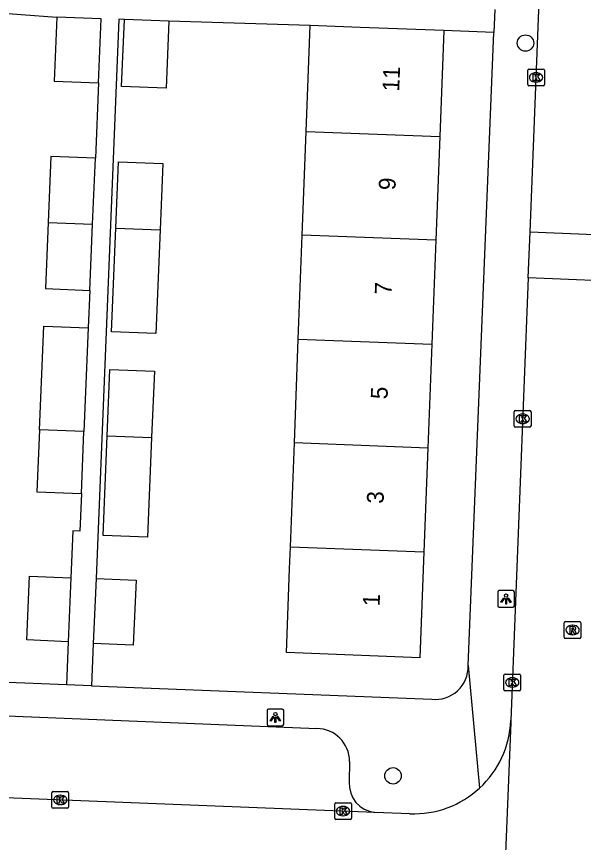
# Model space of a CAD drawing. Extents: x 160732 to 162105, y 387428 to 388479.
# Drawn here: x 161642.59 to 161676.44, y 387929.15 to 387978.46 of the extents above; entities that cross this region are included whole.
import ezdxf

# ---------------------------------------------------------------- set-up
doc = ezdxf.new("R2010")
doc.units = 0
for name, color, linetype in [('IMGEO_Boom', 7, 'Continuous'), ('IMGEO_Kolk', 7, 'Continuous'), ('IMGEO_Lichtpunt', 7, 'Continuous'), ('IMGEO_Pand', 7, 'Continuous'), ('IMGEO_Pand_nummerreeks', 7, 'Continuous'), ('IMGEO_Rijbaan_lokaal_open', 7, 'Continuous'), ('IMGEO_Rioolput', 7, 'Continuous'), ('IMGEO_Voetpad_open', 7, 'Continuous')]:
    doc.layers.add(name, color=color, linetype=linetype)

msp = doc.modelspace()

# ---------------------------------------------------------------- linework, layer by layer
at = {"layer": 'IMGEO_Boom'}
for centre in [(161672.976, 387976.882), (161665.069, 387933.126)]:
    msp.add_circle(centre, 0.489, dxfattribs=at)
at = {"layer": 'IMGEO_Kolk'}
for p, q in [((161673.107, 387974.4), (161673.107, 387975.252)), ((161673.182, 387975.326), (161674.034, 387975.326)), ((161673.595, 387975.106), (161673.62, 387975.106)), ((161674.108, 387975.252), (161674.108, 387974.4)), ((161673.618, 387974.546), (161673.593, 387974.546)), ((161674.034, 387974.326), (161673.182, 387974.326)), ((161672.305, 387954.016), (161672.305, 387954.868)), ((161672.38, 387954.942), (161673.232, 387954.942)), ((161672.793, 387954.722), (161672.818, 387954.722)), ((161673.306, 387954.868), (161673.306, 387954.016)), ((161673.232, 387953.942), (161672.38, 387953.942)), ((161672.816, 387954.162), (161672.791, 387954.162)), ((161671.686, 387938.276), (161671.686, 387939.128)), ((161671.761, 387939.202), (161672.613, 387939.202)), ((161672.174, 387938.982), (161672.199, 387938.982)), ((161672.687, 387939.128), (161672.687, 387938.276)), ((161672.613, 387938.202), (161671.761, 387938.202)), ((161672.197, 387938.422), (161672.172, 387938.422)), ((161644.702, 387931.261), (161644.702, 387932.113)), ((161644.777, 387932.187), (161645.629, 387932.187)), ((161645.703, 387932.113), (161645.703, 387931.261)), ((161645.19, 387931.967), (161645.215, 387931.967)), ((161645.629, 387931.187), (161644.777, 387931.187)), ((161645.213, 387931.407), (161645.188, 387931.407)), ((161661.589, 387930.594), (161661.589, 387931.446)), ((161661.664, 387931.52), (161662.516, 387931.52)), ((161662.077, 387931.3), (161662.102, 387931.3)), ((161662.59, 387931.446), (161662.59, 387930.594)), ((161662.1, 387930.74), (161662.075, 387930.74)), ((161662.516, 387930.52), (161661.664, 387930.52))]:
    msp.add_line(p, q, dxfattribs=at)
for points in [[(161673.107, 387974.4), (161673.107, 387975.252)], [(161673.182, 387975.326), (161674.034, 387975.326)], [(161673.428, 387975.026), (161673.551, 387975.026), (161673.551, 387974.875), (161673.681, 387975.026), (161673.845, 387975.026), (161673.699, 387974.875), (161673.852, 387974.626), (161673.7, 387974.626), (161673.615, 387974.79), (161673.551, 387974.723), (161673.551, 387974.626), (161673.428, 387974.626), (161673.428, 387975.026)], [(161674.108, 387975.252), (161674.108, 387974.4)], [(161674.034, 387974.326), (161673.182, 387974.326)], [(161672.305, 387954.016), (161672.305, 387954.868)], [(161672.38, 387954.942), (161673.232, 387954.942)], [(161673.306, 387954.868), (161673.306, 387954.016)], [(161672.626, 387954.642), (161672.749, 387954.642), (161672.749, 387954.491), (161672.879, 387954.642), (161673.043, 387954.642), (161672.897, 387954.491), (161673.05, 387954.242), (161672.898, 387954.242), (161672.813, 387954.406), (161672.749, 387954.339), (161672.749, 387954.242), (161672.626, 387954.242), (161672.626, 387954.642)], [(161673.232, 387953.942), (161672.38, 387953.942)], [(161671.686, 387938.276), (161671.686, 387939.128)], [(161671.761, 387939.202), (161672.613, 387939.202)], [(161672.687, 387939.128), (161672.687, 387938.276)], [(161672.007, 387938.902), (161672.13, 387938.902), (161672.13, 387938.751), (161672.26, 387938.902), (161672.424, 387938.902), (161672.278, 387938.751), (161672.431, 387938.502), (161672.279, 387938.502), (161672.194, 387938.666), (161672.13, 387938.599), (161672.13, 387938.502), (161672.007, 387938.502), (161672.007, 387938.902)], [(161672.613, 387938.202), (161671.761, 387938.202)], [(161644.702, 387931.261), (161644.702, 387932.113)], [(161644.777, 387932.187), (161645.629, 387932.187)], [(161645.703, 387932.113), (161645.703, 387931.261)], [(161645.023, 387931.887), (161645.146, 387931.887), (161645.146, 387931.736), (161645.276, 387931.887), (161645.44, 387931.887), (161645.294, 387931.736), (161645.447, 387931.487), (161645.295, 387931.487), (161645.21, 387931.651), (161645.146, 387931.584), (161645.146, 387931.487), (161645.023, 387931.487), (161645.023, 387931.887)], [(161645.629, 387931.187), (161644.777, 387931.187)], [(161661.589, 387930.594), (161661.589, 387931.446)], [(161661.664, 387931.52), (161662.516, 387931.52)], [(161661.91, 387931.22), (161662.033, 387931.22), (161662.033, 387931.069), (161662.163, 387931.22), (161662.327, 387931.22), (161662.181, 387931.069), (161662.334, 387930.82), (161662.182, 387930.82), (161662.097, 387930.984), (161662.033, 387930.917), (161662.033, 387930.82), (161661.91, 387930.82), (161661.91, 387931.22)], [(161662.59, 387931.446), (161662.59, 387930.594)], [(161662.516, 387930.52), (161661.664, 387930.52)]]:
    msp.add_lwpolyline(points, dxfattribs=at)
for centre, start, end in [((161673.184, 387975.25), 91.552, 178.448), ((161673.184, 387975.25), 91.552, 178.448), ((161674.032, 387975.25), 1.552, 88.448), ((161674.032, 387975.25), 1.552, 88.448), ((161673.184, 387974.402), 181.552, 268.448), ((161673.184, 387974.402), 181.552, 268.448), ((161674.032, 387974.402), 271.552, 358.448), ((161674.032, 387974.402), 271.552, 358.448), ((161672.382, 387954.866), 91.552, 178.448), ((161672.382, 387954.866), 91.552, 178.448), ((161673.23, 387954.866), 1.552, 88.448), ((161673.23, 387954.866), 1.552, 88.448), ((161672.382, 387954.018), 181.552, 268.448), ((161672.382, 387954.018), 181.552, 268.448), ((161673.23, 387954.018), 271.552, 358.448), ((161673.23, 387954.018), 271.552, 358.448), ((161671.763, 387939.126), 91.552, 178.448), ((161671.763, 387939.126), 91.552, 178.448), ((161672.611, 387939.126), 1.552, 88.448), ((161672.611, 387939.126), 1.552, 88.448), ((161671.763, 387938.278), 181.552, 268.448), ((161671.763, 387938.278), 181.552, 268.448), ((161672.611, 387938.278), 271.552, 358.448), ((161672.611, 387938.278), 271.552, 358.448), ((161644.779, 387932.111), 91.552, 178.448), ((161644.779, 387932.111), 91.552, 178.448), ((161645.627, 387932.111), 1.552, 88.448), ((161645.627, 387932.111), 1.552, 88.448), ((161644.779, 387931.263), 181.552, 268.448), ((161644.779, 387931.263), 181.552, 268.448), ((161645.627, 387931.263), 271.552, 358.448), ((161645.627, 387931.263), 271.552, 358.448), ((161661.666, 387931.444), 91.552, 178.448), ((161661.666, 387931.444), 91.552, 178.448), ((161662.514, 387931.444), 1.552, 88.448), ((161662.514, 387931.444), 1.552, 88.448), ((161661.666, 387930.596), 181.552, 268.448), ((161661.666, 387930.596), 181.552, 268.448), ((161662.514, 387930.596), 271.552, 358.448), ((161662.514, 387930.596), 271.552, 358.448)]:
    msp.add_arc(centre, 0.0765, start, end, dxfattribs=at)
for centre, major_axis, ratio, start_param, end_param in [((161673.594, 387974.826), (-0.387, 0.002), 0.722429, 4.712389, 7.853982), ((161673.619, 387974.826), (-0.39, 0.002), 0.717154, 1.570796, 4.712389), ((161672.792, 387954.442), (-0.387, 0.002), 0.722429, 4.712389, 7.853982), ((161672.817, 387954.442), (-0.39, 0.002), 0.717154, 1.570796, 4.712389), ((161672.173, 387938.702), (-0.387, 0.002), 0.722429, 4.712389, 7.853982), ((161672.198, 387938.702), (-0.39, 0.002), 0.717154, 1.570796, 4.712389), ((161645.189, 387931.687), (-0.387, 0.002), 0.722429, 4.712389, 7.853982), ((161645.214, 387931.687), (-0.39, 0.002), 0.717154, 1.570796, 4.712389), ((161662.076, 387931.02), (-0.387, 0.002), 0.722429, 4.712389, 7.853982), ((161662.101, 387931.02), (-0.39, 0.002), 0.717154, 1.570796, 4.712389)]:
    msp.add_ellipse(centre, major_axis=major_axis, ratio=ratio, start_param=start_param, end_param=end_param, dxfattribs=at)
at = {"layer": 'IMGEO_Lichtpunt'}
for p, q in [((161671.319, 387944.092), (161671.319, 387943.285)), ((161671.319, 387944.092), (161671.319, 387943.285)), ((161672.221, 387944.187), (161671.413, 387944.187)), ((161672.221, 387944.187), (161671.413, 387944.187)), ((161672.315, 387943.285), (161672.315, 387944.092)), ((161672.315, 387943.285), (161672.315, 387944.092)), ((161671.413, 387943.191), (161672.221, 387943.191)), ((161671.413, 387943.191), (161672.221, 387943.191)), ((161657.547, 387937.019), (161657.547, 387936.212)), ((161657.547, 387937.019), (161657.547, 387936.212)), ((161658.449, 387937.114), (161657.641, 387937.114)), ((161658.449, 387937.114), (161657.641, 387937.114)), ((161658.543, 387936.212), (161658.543, 387937.019)), ((161658.543, 387936.212), (161658.543, 387937.019)), ((161657.641, 387936.118), (161658.449, 387936.118)), ((161657.641, 387936.118), (161658.449, 387936.118))]:
    msp.add_line(p, q, dxfattribs=at)
for points in [[(161671.693, 387943.756), (161671.732, 387943.728), (161671.544, 387943.466), (161671.506, 387943.493), (161671.693, 387943.756)], [(161671.795, 387943.708), (161671.842, 387943.708), (161671.842, 387943.386), (161671.795, 387943.386), (161671.795, 387943.708)], [(161671.905, 387943.728), (161671.943, 387943.755), (161672.13, 387943.493), (161672.091, 387943.465), (161671.905, 387943.728)], [(161657.921, 387936.683), (161657.96, 387936.655), (161657.772, 387936.393), (161657.734, 387936.42), (161657.921, 387936.683)], [(161658.023, 387936.635), (161658.07, 387936.635), (161658.07, 387936.313), (161658.023, 387936.313), (161658.023, 387936.635)], [(161658.133, 387936.655), (161658.171, 387936.682), (161658.358, 387936.42), (161658.319, 387936.392), (161658.133, 387936.655)]]:
    msp.add_lwpolyline(points, dxfattribs=at)
for centre in [(161671.818, 387943.89), (161658.046, 387936.817)]:
    msp.add_circle(centre, 0.0994, dxfattribs=at)
for centre, start, end in [((161671.413, 387944.092), 90, 180), ((161671.413, 387944.092), 90, 180), ((161672.221, 387944.092), 0, 90), ((161672.221, 387944.092), 0, 90), ((161671.413, 387943.285), 180, 270), ((161671.413, 387943.285), 180, 270), ((161672.221, 387943.285), 270, 0), ((161672.221, 387943.285), 270, 360), ((161657.641, 387937.019), 90, 180), ((161657.641, 387937.019), 90, 180), ((161658.449, 387937.019), 0, 90), ((161658.449, 387937.019), 0, 90), ((161657.641, 387936.212), 180, 270), ((161657.641, 387936.212), 180, 270), ((161658.449, 387936.212), 270, 0), ((161658.449, 387936.212), 270, 360)]:
    msp.add_arc(centre, 0.0946, start, end, dxfattribs=at)
at = {"layer": 'IMGEO_Pand'}
for points in [[(161644.992, 387978.431), (161644.833, 387974.608), (161647.486, 387974.498)], [(161647.486, 387974.498), (161647.645, 387978.322), (161644.992, 387978.431)], [(161651.687, 387978.181), (161651.522, 387974.177), (161648.869, 387974.287), (161649.035, 387978.289)], [(161651.687, 387978.181), (161649.035, 387978.289)], [(161659.888, 387971.607), (161660.128, 387977.927)], [(161668.097, 387977.624), (161663.101, 387977.814), (161660.128, 387977.927)], [(161668.097, 387977.624), (161667.857, 387971.304)], [(161659.652, 387965.406), (161659.888, 387971.607)], [(161659.888, 387971.607), (161667.857, 387971.304)], [(161667.857, 387971.304), (161667.621, 387965.103)], [(161647.299, 387970.002), (161644.647, 387970.112), (161644.483, 387966.168)], [(161647.136, 387966.073), (161647.299, 387970.002)], [(161648.519, 387965.829), (161648.683, 387969.791), (161651.336, 387969.681), (161651.172, 387965.728)], [(161644.483, 387966.168), (161644.319, 387962.225), (161646.972, 387962.115)], [(161644.483, 387966.168), (161647.136, 387966.073)], [(161646.972, 387962.115), (161647.136, 387966.073)], [(161651.172, 387965.728), (161650.916, 387959.528), (161648.263, 387959.629), (161648.519, 387965.829)], [(161648.519, 387965.829), (161651.172, 387965.728)], [(161659.416, 387959.205), (161659.652, 387965.406)], [(161667.621, 387965.103), (161659.652, 387965.406)], [(161667.621, 387965.103), (161667.385, 387958.902)], [(161643.968, 387953.786), (161644.226, 387959.977), (161646.879, 387959.882)], [(161646.879, 387959.882), (161646.622, 387953.69)], [(161659.18, 387953.004), (161659.416, 387959.205)], [(161659.416, 387959.205), (161667.385, 387958.902)], [(161667.385, 387958.902), (161667.149, 387952.701)], [(161648.006, 387953.429), (161648.17, 387957.39), (161650.823, 387957.28), (161650.659, 387953.328)], [(161643.968, 387953.786), (161643.814, 387950.09), (161646.468, 387949.98)], [(161646.622, 387953.69), (161643.968, 387953.786)], [(161646.468, 387949.98), (161646.622, 387953.69)], [(161650.659, 387953.328), (161650.413, 387947.375), (161647.76, 387947.483), (161648.006, 387953.429)], [(161648.006, 387953.429), (161650.659, 387953.328)], [(161658.944, 387946.803), (161659.18, 387953.004)], [(161667.149, 387952.701), (161659.18, 387953.004)], [(161667.149, 387952.701), (161666.913, 387946.5)], [(161666.913, 387946.5), (161666.673, 387940.179), (161658.704, 387940.482), (161658.894, 387945.479), (161658.944, 387946.803)], [(161658.944, 387946.803), (161666.913, 387946.5)], [(161645.673, 387941.131), (161643.206, 387941.24), (161643.374, 387945.052), (161645.841, 387944.943)], [(161645.841, 387944.943), (161645.673, 387941.131)], [(161647.342, 387944.906), (161647.173, 387941.035)], [(161647.342, 387944.906), (161649.733, 387944.802), (161649.564, 387940.931), (161647.173, 387941.035)]]:
    msp.add_lwpolyline(points, dxfattribs=at)
at = {"layer": 'IMGEO_Rijbaan_lokaal_open'}
for points in [[(161673.246, 387965.601), (161674.49, 387997.22)], [(161673.138, 387962.853), (161673.246, 387965.601)], [(161673.246, 387965.601), (161679.991, 387965.336)], [(161673.138, 387962.853), (161672.099, 387936.422)], [(161679.875, 387962.588), (161673.138, 387962.853)], [(161672.099, 387936.422), (161672.104, 387936.309), (161671.404, 387919.219)], [(161663.987, 387930.944), (161625.867, 387932.449)], [(161666.074, 387930.862), (161663.987, 387930.944)]]:
    msp.add_lwpolyline(points, dxfattribs=at)
for centre, radius, start, end in [((161666.303, 387936.659), 5.801, 312.7022, 357.6573), ((161666.304, 387936.655), 5.797, 267.7309, 312.7252)]:
    msp.add_arc(centre, radius, start, end, dxfattribs=at)
at = {"layer": 'IMGEO_Rioolput'}
for p, q in [((161675.284, 387941.407), (161675.284, 387942.259)), ((161675.359, 387942.333), (161676.211, 387942.333)), ((161675.772, 387942.113), (161675.797, 387942.113)), ((161676.285, 387942.259), (161676.285, 387941.407)), ((161675.795, 387941.553), (161675.77, 387941.553)), ((161676.211, 387941.333), (161675.359, 387941.333))]:
    msp.add_line(p, q, dxfattribs=at)
for points in [[(161675.284, 387941.407), (161675.284, 387942.259)], [(161675.359, 387942.333), (161676.211, 387942.333)], [(161675.873, 387942.031), (161675.621, 387942.033), (161675.621, 387941.633)], [(161675.799, 387941.952), (161675.745, 387941.952), (161675.745, 387941.871)], [(161676.285, 387942.259), (161676.285, 387941.407)], [(161675.621, 387941.633), (161675.745, 387941.633), (161675.745, 387941.795), (161675.756, 387941.795)], [(161675.745, 387941.871), (161675.797, 387941.871)], [(161675.803, 387941.766), (161675.874, 387941.633), (161676.014, 387941.633), (161675.949, 387941.759)], [(161676.211, 387941.333), (161675.359, 387941.333)]]:
    msp.add_lwpolyline(points, dxfattribs=at)
for centre, radius, start, end in [((161675.361, 387942.257), 0.0765, 91.552, 178.448), ((161675.361, 387942.257), 0.0765, 91.552, 178.448), ((161675.805, 387941.856), 0.0964, 77.0061, 93.1865), ((161675.819, 387941.913), 0.0378, 276.6634, 79.6772), ((161675.872, 387941.921), 0.109, 350.3612, 89.416), ((161675.87, 387941.921), 0.112, 277.5842, 350.9817), ((161676.209, 387942.257), 0.0765, 1.552, 88.448), ((161676.209, 387942.257), 0.0765, 1.552, 88.448), ((161675.361, 387941.409), 0.0765, 181.552, 268.448), ((161675.361, 387941.409), 0.0765, 181.552, 268.448), ((161675.755, 387941.742), 0.0533, 26.0293, 88.6989), ((161675.781, 387942.06), 0.19, 274.7715, 282.9687), ((161675.854, 387941.706), 0.108, 29.5134, 73.7905), ((161676.209, 387941.409), 0.0765, 271.552, 358.448), ((161676.209, 387941.409), 0.0765, 271.552, 358.448)]:
    msp.add_arc(centre, radius, start, end, dxfattribs=at)
for centre, major_axis, ratio, start_param, end_param in [((161675.771, 387941.833), (-0.387, 0.002), 0.722429, 4.712389, 7.853982), ((161675.796, 387941.833), (-0.39, 0.002), 0.717154, 1.570796, 4.712389)]:
    msp.add_ellipse(centre, major_axis=major_axis, ratio=ratio, start_param=start_param, end_param=end_param, dxfattribs=at)
at = {"layer": 'IMGEO_Voetpad_open'}
for points in [[(161638.602, 387978.9), (161644.992, 387978.431)], [(161671.143, 387978.886), (161671.087, 387977.502)], [(161649.035, 387978.289), (161648.702, 387978.303), (161647.342, 387944.906)], [(161660.128, 387977.927), (161651.687, 387978.181)], [(161671.087, 387977.502), (161668.097, 387977.624)], [(161669.549, 387939.706), (161671.087, 387977.502)], [(161647.486, 387974.498), (161647.299, 387970.002)], [(161646.972, 387962.115), (161646.879, 387959.882)], [(161646.468, 387949.98), (161646.374, 387947.734), (161645.955, 387947.751), (161645.841, 387944.943)], [(161645.673, 387941.131), (161645.571, 387938.565)], [(161647.173, 387941.035), (161647.072, 387938.505)], [(161645.571, 387938.565), (161623.099, 387939.457)], [(161669.549, 387939.706), (161670.237, 387932.396)], [(161647.072, 387938.505), (161645.571, 387938.565)], [(161647.072, 387938.505), (161667.377, 387937.698)], [(161629.836, 387937.211), (161660.523, 387935.949)], [(161662.473, 387933.989), (161662.457, 387932.758)]]:
    msp.add_lwpolyline(points, dxfattribs=at)
for centre, radius, start, end in [((161667.598, 387939.638), 1.952, 263.5015, 2.0048), ((161660.505, 387933.981), 1.968, 0.2436, 89.4633), ((161664.16, 387932.642), 1.707, 176.1151, 264.1761)]:
    msp.add_arc(centre, radius, start, end, dxfattribs=at)

# ---------------------------------------------------------------- texts
at = {"layer": 'IMGEO_Pand_nummerreeks'}
for s, p in [('11', (161665.436, 387973.979)), ('9', (161665.212, 387968.083)), ('7', (161664.975, 387961.842)), ('5', (161664.737, 387955.601)), ('3', (161664.5, 387949.36)), ('1', (161664.267, 387943.234))]:
    msp.add_text(s, height=1, rotation=87.8221, dxfattribs=at).set_placement(p)

doc.saveas('drawing.dxf')
